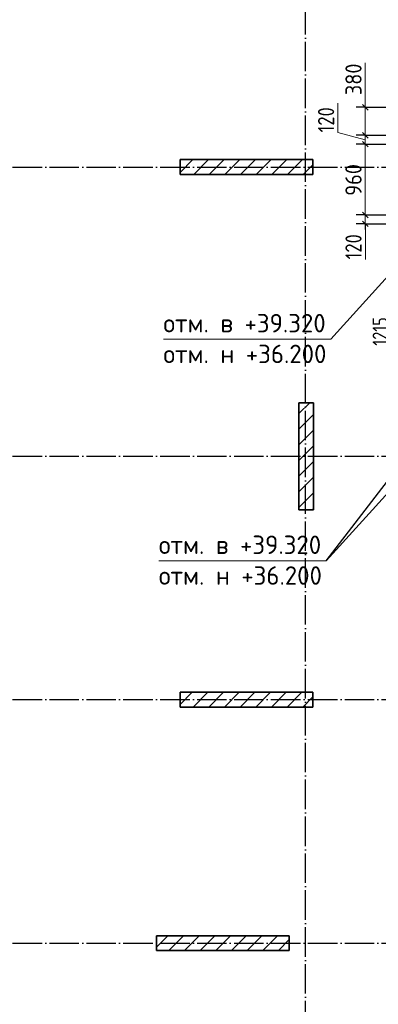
# Model space of a CAD drawing. Header units: millimetres. Extents: x -49773 to 2322955, y -3321 to 58485.
# Tile 409 of 580: x 1571441 to 1576300, y 32408 to 45754. Entities that reach past the tile are written whole.
import ezdxf

# ---------------------------------------------------------------- set-up
doc = ezdxf.new("R2010")
doc.units = ezdxf.units.MM
doc.linetypes.add('______11', pattern=[500, 400, -50, 0, -50])
doc.linetypes.add('______5', pattern=[1100, 800, -100, 100, -100])
for name, color, linetype, lineweight in [('Высотная отметки_ общее', 7, 'Continuous', 13), ('Размерная линия_ общее', 7, 'Continuous', 13), ('Размерная линия_ общее_1', 7, 'Continuous', 13), ('тонкая', 7, 'Continuous', 25)]:
    doc.layers.add(name, color=color, linetype=linetype, lineweight=lineweight)
doc.layers.add('Осевая линия_ общее', color=7, linetype='______5', lineweight=13, true_color=0xa0a0a0)
doc.styles.add('ISOCPEUR', font='txt')

msp = doc.modelspace()

# ---------------------------------------------------------------- linework, layer by layer
at = {"color": 7, "linetype": 'Continuous', "lineweight": 35, "transparency": 33554687}
for p, q in [((1575412.8, 43857.4), (1573612.8, 43857.4)), ((1573612.8, 43857.4), (1573612.8, 43657.4)), ((1575412.8, 43657.4), (1575412.8, 43857.4)), ((1573612.8, 43657.4), (1575412.8, 43657.4)), ((1575222.8, 40562.4), (1575222.8, 39112.4)), ((1575422.8, 40562.4), (1575222.8, 40562.4)), ((1575422.8, 39112.4), (1575422.8, 40562.4)), ((1575222.8, 39112.4), (1575422.8, 39112.4)), ((1575412.8, 36637.4), (1573612.8, 36637.4)), ((1573612.8, 36637.4), (1573612.8, 36437.4)), ((1575412.8, 36437.4), (1575412.8, 36637.4)), ((1573612.8, 36437.4), (1575412.8, 36437.4)), ((1575092.8, 33337.4), (1573292.8, 33337.4)), ((1573292.8, 33337.4), (1573292.8, 33137.4)), ((1575092.8, 33137.4), (1575092.8, 33337.4)), ((1573292.8, 33137.4), (1575092.8, 33137.4))]:
    msp.add_line(p, q, dxfattribs=at)
at = {"color": 253, "linetype": '______11', "lineweight": 18, "true_color": 0xababab, "transparency": 33554687}
for p, q in [((1573612.8, 43684.4), (1573785.8, 43857.4)), ((1574010.1, 43657.4), (1574210.1, 43857.4)), ((1574434.3, 43657.4), (1574634.3, 43857.4)), ((1574858.6, 43657.4), (1575058.6, 43857.4)), ((1575282.9, 43657.4), (1575412.8, 43787.4)), ((1575222.8, 40203.3), (1575422.8, 40403.3)), ((1575222.8, 39779), (1575422.8, 39979)), ((1575222.8, 39354.7), (1575422.8, 39554.7)), ((1575404.8, 39112.4), (1575422.8, 39130.5)), ((1573612.8, 36472), (1573778.3, 36637.4)), ((1574002.6, 36437.4), (1574202.6, 36637.4)), ((1574426.8, 36437.4), (1574626.8, 36637.4)), ((1574851.1, 36437.4), (1575051.1, 36637.4)), ((1575275.3, 36437.4), (1575412.8, 36574.9)), ((1573292.8, 33182.1), (1573448.1, 33337.4)), ((1573672.4, 33137.4), (1573872.4, 33337.4)), ((1574096.7, 33137.4), (1574296.7, 33337.4)), ((1574520.9, 33137.4), (1574720.9, 33337.4)), ((1574945.2, 33137.4), (1575092.8, 33285))]:
    msp.add_line(p, q, dxfattribs=at)
at = {"color": 253, "linetype": '______5', "lineweight": 18, "true_color": 0xababab, "transparency": 33554687}
for p, q in [((1573797.9, 43657.4), (1573997.9, 43857.4)), ((1574222.2, 43657.4), (1574422.2, 43857.4)), ((1574646.5, 43657.4), (1574846.5, 43857.4)), ((1575070.7, 43657.4), (1575270.7, 43857.4)), ((1575222.8, 40415.4), (1575369.8, 40562.4)), ((1575222.8, 39991.1), (1575422.8, 40191.1)), ((1575222.8, 39566.9), (1575422.8, 39766.9)), ((1575222.8, 39142.6), (1575422.8, 39342.6)), ((1573790.4, 36437.4), (1573990.4, 36637.4)), ((1574214.7, 36437.4), (1574414.7, 36637.4)), ((1574639, 36437.4), (1574839, 36637.4)), ((1575063.2, 36437.4), (1575263.2, 36637.4)), ((1573460.3, 33137.4), (1573660.3, 33337.4)), ((1573884.5, 33137.4), (1574084.5, 33337.4)), ((1574308.8, 33137.4), (1574508.8, 33337.4)), ((1574733.1, 33137.4), (1574933.1, 33337.4))]:
    msp.add_line(p, q, dxfattribs=at)
at = {"layer": 'Высотная отметки_ общее', "color": 7, "linetype": 'Continuous', "lineweight": 13, "transparency": 33554687}
for points in [[(1576994.1, 42901), (1575656.1, 41423.8), (1573387.9, 41423.8)], [(1576932.8, 39897.2), (1575594.8, 38420), (1573326.6, 38420)]]:
    msp.add_lwpolyline(points, dxfattribs=at)
at = {"layer": 'Осевая линия_ общее', "color": 253, "linetype": '______11', "lineweight": -3, "true_color": 0xa0a0a0, "transparency": 33554687}
for p, q in [((1575312.8, 5547.4), (1575312.8, 55627.4)), ((1565842.8, 43757.4), (1584262.8, 43757.4)), ((1565842.8, 39837.4), (1584262.8, 39837.4)), ((1565842.8, 36537.4), (1583082.8, 36537.4)), ((1565842.8, 33237.4), (1583082.8, 33237.4))]:
    msp.add_line(p, q, dxfattribs=at)
at = {"layer": 'Размерная линия_ общее', "color": 7, "linetype": 'Continuous', "lineweight": 13, "transparency": 33554687}
for p, q in [((1576123.9, 44730.9), (1576123.9, 45170.9)), ((1576123.4, 44377.4), (1576123.9, 44730.9)), ((1575752.2, 44226.4), (1575752.2, 44622.4)), ((1576123.4, 44567.4), (1576123.4, 44642.4)), ((1576123.4, 44567.4), (1576123.4, 44187.4)), ((1576123.4, 44127.4), (1575752.2, 44226.4)), ((1576123.4, 44187.4), (1576123.4, 44067.4)), ((1576123.4, 44067.4), (1576123.4, 43107.4)), ((1576123.4, 43107.4), (1576123.4, 42987.4)), ((1576123.4, 43047.4), (1576124.1, 42901.3)), ((1576123.4, 42987.4), (1576123.4, 42912.4)), ((1576124.1, 42901.3), (1576124.1, 42505.3))]:
    msp.add_line(p, q, dxfattribs=at)
at = {"layer": 'Размерная линия_ общее', "color": 7, "linetype": 'Continuous', "lineweight": 25, "transparency": 33554687}
for p, q in [((1576085.9, 44604.9), (1576160.9, 44529.9)), ((1576085.9, 44224.9), (1576160.9, 44149.9)), ((1576085.9, 44104.9), (1576160.9, 44029.9)), ((1576085.9, 43144.9), (1576160.9, 43069.9)), ((1576085.9, 43024.9), (1576160.9, 42949.9))]:
    msp.add_line(p, q, dxfattribs=at)
at = {"layer": 'Размерная линия_ общее', "color": 253, "linetype": 'Continuous', "lineweight": -3, "true_color": 0xa0a0a0, "transparency": 33554687}
for p, q in [((1576123.4, 44567.4), (1575998.4, 44567.4)), ((1576123.4, 44567.4), (1576248.4, 44567.4)), ((1576123.4, 44567.4), (1576912.8, 44567.4)), ((1576123.4, 44187.4), (1575998.4, 44187.4)), ((1576123.4, 44187.4), (1576248.4, 44187.4)), ((1576123.4, 44187.4), (1576912.8, 44187.4)), ((1576123.4, 44067.4), (1575998.4, 44067.4)), ((1576123.4, 44067.4), (1576248.4, 44067.4)), ((1576123.4, 44067.4), (1576912.8, 44067.4)), ((1576123.4, 43107.4), (1575998.4, 43107.4)), ((1576123.4, 42987.4), (1575998.4, 42987.4)), ((1576123.4, 43107.4), (1576248.4, 43107.4)), ((1576123.4, 43107.4), (1576912.8, 43107.4)), ((1576123.4, 42987.4), (1576248.4, 42987.4)), ((1576123.4, 42987.4), (1576912.8, 42987.4))]:
    msp.add_line(p, q, dxfattribs=at)
at = {"layer": 'тонкая'}
msp.add_line((1575594.8, 38420), (1577432.8, 40812.1), dxfattribs=at)

# ---------------------------------------------------------------- texts
at = {"layer": 'Высотная отметки_ общее', "color": 7, "linetype": 'Continuous', "lineweight": 25, "transparency": 33554687, "char_height": 250, "width": 2395.89, "attachment_point": 7, "style": 'ISOCPEUR'}
for s, insert in [('\\W0.98;отм. в +39.320', (1573387.9, 41515.5)), ('\\W0.98;отм. н +36.200', (1573387.9, 41098.9)), ('\\W0.98;отм. в +39.320', (1573326.6, 38511.7)), ('\\W0.98;отм. н +36.200', (1573326.6, 38095))]:
    msp.add_mtext(s, dxfattribs=dict(at, insert=insert))
at = {"layer": 'Размерная линия_ общее', "color": 7, "linetype": 'Continuous', "lineweight": 25, "transparency": 33554687, "char_height": 220, "attachment_point": 7, "rotation": 90, "style": 'ISOCPEUR'}
for s, insert, width in [('\\W0.91;380', (1576073.9, 44730.9), 561.981), ('\\W0.83;120', (1575702.2, 44226.4), 508.571), ('\\W0.91;960', (1576073.4, 43367.4), 561.981), ('\\W0.83;120', (1576074.1, 42505.3), 508.571)]:
    msp.add_mtext(s, dxfattribs=dict(at, insert=insert, width=width))
at = {"layer": 'Размерная линия_ общее_1', "color": 7, "linetype": 'Continuous', "lineweight": 18, "transparency": 33554687, "insert": (1576422.7, 41335.5), "char_height": 200, "width": 559.742, "attachment_point": 7, "rotation": 90, "style": 'ISOCPEUR'}
msp.add_mtext('\\W0.80;1215', dxfattribs=at)

doc.saveas('drawing.dxf')
